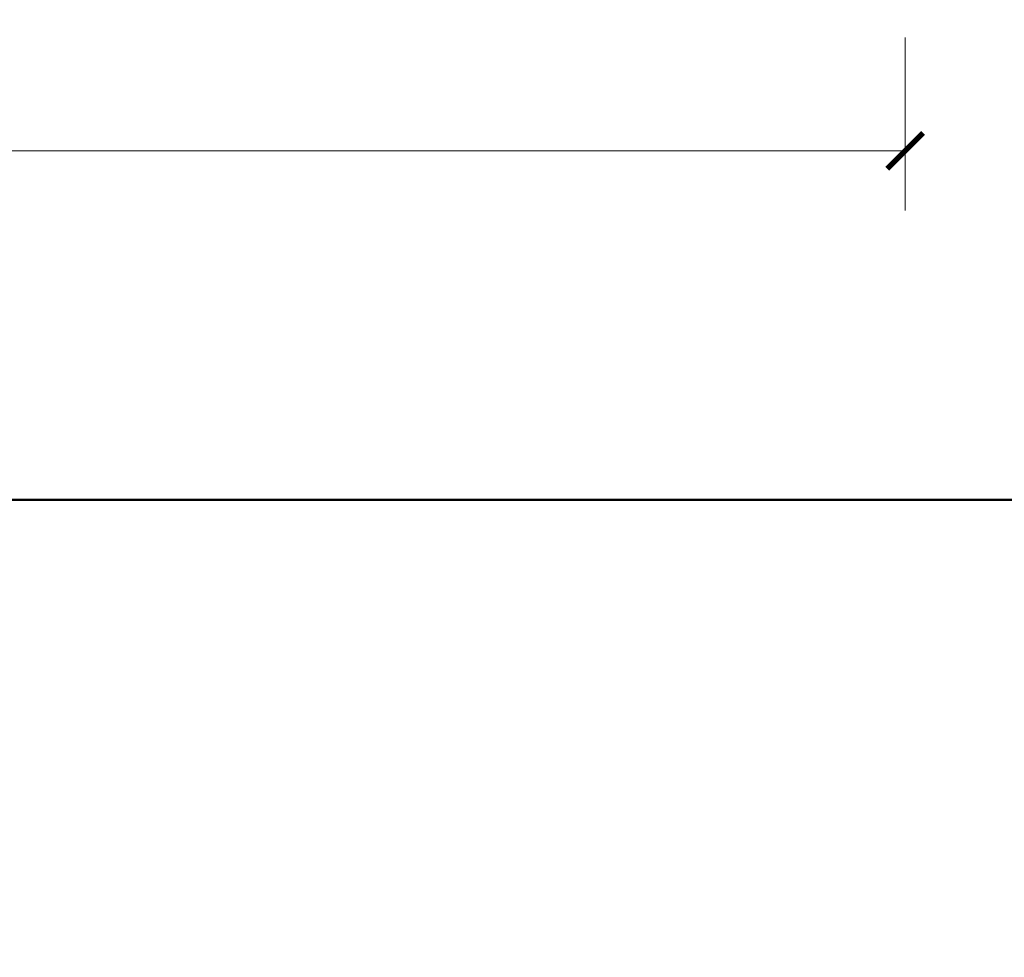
# Model space of a CAD drawing. Header units: millimetres. Extents: x -221 to 149158, y -114258 to 0.
# Tile 306 of 312: x 142549 to 145854, y -59431 to -56286. Entities that reach past the tile are written whole.
import ezdxf

# ---------------------------------------------------------------- set-up
doc = ezdxf.new("R2010")
doc.units = ezdxf.units.MM
doc.layers.get('0').update_dxf_attribs({"lineweight": 0})
doc.layers.add('A-wymram.ART', color=10, linetype='Continuous', lineweight=5, plot=False)
doc.layers.add('pomocnicza', color=30, linetype='Continuous', lineweight=0)
doc.styles.add('ARCH', font='segoeuil.ttf')
doc.dimstyles.new('RAMKA', dxfattribs={"dimscale": 20, "dimtxt": 4, "dimasz": 3, "dimexe": 5, "dimexo": 3, "dimgap": 1, "dimtad": 1, "dimdec": 1, "dimlfac": 0.01, "dimtxsty": 'ARCH', "dimblk": 'ARCHTICK', "dimcen": 0, "dimclrd": 256, "dimclre": 256, "dimclrt": 256, "dimadec": 0, "dimazin": 0, "dimtfac": 1, "dimtdec": 1, "dimtofl": 0, "dimtmove": 1, "dimatfit": 3, "dimfxl": 10, "dimfxlon": 1, "dimlwd": 0, "dimlwe": 0, "dimarcsym": 0})

# ---------------------------------------------------------------- blocks, each defined once
blk = doc.blocks.new('_ArchTick')
at = {"color": 0, "linetype": 'ByBlock', "const_width": 0.15}
blk.add_lwpolyline([(-0.5, -0.5), (0.5, 0.5)], dxfattribs=at)
blk = doc.blocks.new('*D1638')
at = {"layer": 'A-wymram.ART', "linetype": 'Continuous', "lineweight": 0, "transparency": 16777216}
for p, q in [((0, -60), (0, -350)), ((5940, -60), (5940, -350)), ((5940, -250), (0, -250))]:
    blk.add_line(p, q, dxfattribs=at)
at = {"layer": 'Defpoints', "color": 0, "lineweight": 40, "transparency": 16777216}
for p in [(0, 0), (5940, 0), (0, -250)]:
    blk.add_point(p, dxfattribs=at)
at = {"layer": 'A-wymram.ART', "lineweight": 0, "transparency": 16777216, "xscale": 60, "yscale": 60, "zscale": 60, "rotation": 180}
blk.add_blockref('_ArchTick', (0, -250), dxfattribs=at)
at = {"layer": 'A-wymram.ART', "lineweight": 0, "transparency": 16777216, "xscale": 60, "yscale": 60, "zscale": 60}
blk.add_blockref('_ArchTick', (5940, -250), dxfattribs=at)
at = {"layer": 'A-wymram.ART', "transparency": 16777216, "insert": (2970, -182.4), "char_height": 80, "attachment_point": 5, "style": 'ARCH'}
blk.add_mtext('59,4', dxfattribs=at)
blk = doc.blocks.new('*U1635')
at = {"layer": 'A-wymram.ART'}
dim = blk.add_linear_dim(base=(0, -250), p1=(5940, 0), p2=(0, 0), dimstyle='RAMKA', dxfattribs=at)
dim.commit()
dim.dimension.update_dxf_attribs({"geometry": '*D1638', "text_midpoint": (2970, -182.41)})

msp = doc.modelspace()

# ---------------------------------------------------------------- linework, layer by layer
at = {"layer": 'pomocnicza', "color": 30, "linetype": 'ByBlock', "lineweight": 40}
for points in [[(74235.94, -57896.5), (149158.22, -57896.5), (149158.22, -42941.51), (74235.94, -42941.51)], [(74235.94, -75636.19), (149158.22, -75636.19), (149158.22, -57896.5), (74235.94, -57896.5)]]:
    msp.add_lwpolyline(points, close=True, dxfattribs=at)

# ---------------------------------------------------------------- block references
at = {"xscale": 2, "yscale": 2, "zscale": 2}
msp.add_blockref('*U1635', (133640.63, -56225.76), dxfattribs=at)

doc.saveas('drawing.dxf')
